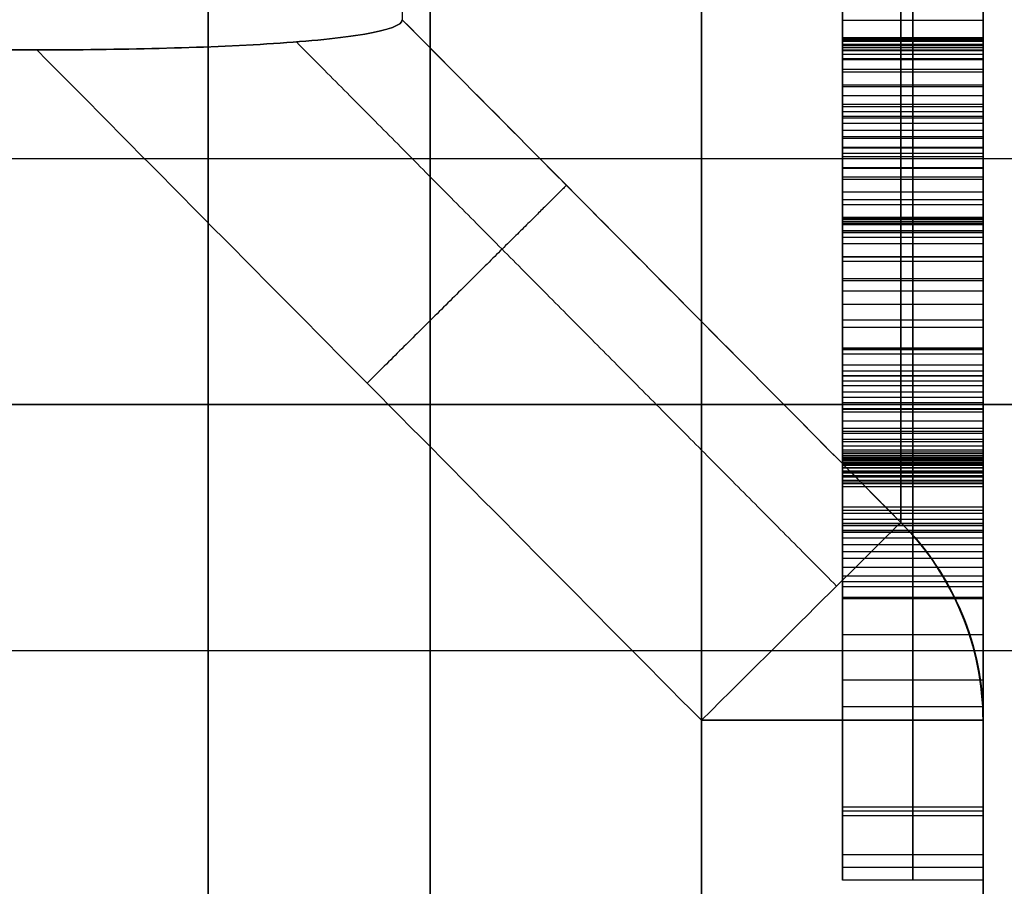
# Model space of a CAD drawing. Header units: millimetres. Extents: x -105 to 152, y -114 to 65.
# Tile 270 of 301: x 101.16 to 104.65, y -38.71 to -35.64. Entities that reach past the tile are written whole.
import ezdxf

# ---------------------------------------------------------------- set-up
doc = ezdxf.new("R2010")
doc.units = ezdxf.units.MM
doc.layers.add('Layer 01', color=7, linetype='Continuous', true_color=0x000000)

# ---------------------------------------------------------------- blocks, each defined once
blk = doc.blocks.new('Block 02')
at = {"layer": 'Layer 01'}
for p, q in [((104.576, -44.661, -25.3488), (104.576, -28.8633, -25.3488)), ((104.576, -40.0858, 25.3488), (104.576, -28.8633, 25.3488)), ((104.576, -36.5753, -36.601), (104.576, -35.2171, -36.601)), ((104.326, -35.7355, -35.0461), (104.326, -35.2512, -35.5219)), ((104.326, -35.552, -35.5596), (104.326, -37.1677, -37.2038)), ((104.326, -35.812, -35.1239), (104.326, -35.7355, -35.0461)), ((104.326, -35.744, -35.1907), (104.326, -35.812, -35.1239)), ((104.326, -37.3621, -37.0124), (104.326, -35.7464, -35.3682)), ((104.576, -35.7738, -35.085), (104.076, -35.7738, -35.085)), ((104.576, -35.778, -35.1573), (104.076, -35.778, -35.1573)), ((104.326, -36.3519, -34.3925), (104.326, -35.867, -34.9109)), ((104.326, -35.867, -34.9109), (104.326, -35.9448, -34.9838)), ((104.076, -35.8985, -34.8771), (104.076, -36.6854, -34.8771)), ((104.576, -35.9059, -34.9473), (104.076, -35.9059, -34.9473)), ((104.576, -35.9615, -34.9659), (104.076, -35.9615, -34.9659)), ((104.326, -35.9448, -34.9838), (104.326, -35.9782, -34.9479)), ((104.576, -36.1094, -34.6517), (104.076, -36.1094, -34.6517)), ((104.576, -36.1417, -37.5408), (104.576, -36.1417, -36.1598)), ((104.326, -36.2474, -34.9315), (104.326, -38.5959, -36.2823)), ((104.076, -36.2891, -35.9205), (104.076, -36.2891, -36.3098)), ((104.076, -36.2891, -37.6163), (104.076, -36.2891, -37.841)), ((104.326, -36.4297, -34.4655), (104.326, -36.3519, -34.3925)), ((104.576, -36.3598, -36.3817), (104.076, -36.3598, -36.3817)), ((104.576, -36.3908, -34.429), (104.076, -36.3908, -34.429)), ((104.326, -36.3847, -34.5135), (104.326, -36.4297, -34.4655)), ((104.576, -36.4072, -34.4895), (104.076, -36.4072, -34.4895)), ((104.076, -36.8096, -36.4501), (104.076, -36.4271, -36.4501)), ((104.326, -37.1224, -35.1284), (104.326, -36.4777, -34.7577)), ((104.576, -36.5543, -36.1903), (104.076, -36.5543, -36.1903)), ((104.576, -36.8, -34.9431), (104.076, -36.8, -34.9431)), ((104.326, -37.2135, -33.472), (104.326, -36.8216, -33.8906)), ((104.326, -36.8216, -33.8906), (104.326, -36.8994, -33.9636)), ((104.576, -36.8605, -33.9271), (104.076, -36.8605, -33.9271)), ((104.576, -36.9164, -33.9456), (104.076, -36.9164, -33.9456)), ((104.326, -36.8994, -33.9636), (104.326, -36.9334, -33.9277)), ((104.576, -37.0176, -33.6813), (104.076, -37.0176, -33.6813)), ((104.326, -37.6279, -34.5882), (104.326, -37.1224, -35.1284)), ((104.326, -37.1731, -37.5314), (104.326, -37.6842, -37.0294)), ((104.326, -38.4264, -35.8983), (104.326, -37.2062, -35.1946)), ((104.326, -37.2062, -35.1946), (104.326, -37.6875, -34.68)), ((104.326, -37.2913, -33.5449), (104.326, -37.2135, -33.472)), ((104.576, -37.2524, -33.5084), (104.076, -37.2524, -33.5084)), ((104.326, -37.2579, -33.5807), (104.326, -37.2913, -33.5449)), ((104.576, -37.2746, -33.5628), (104.076, -37.2746, -33.5628)), ((104.076, -37.2767, -33.5312), (104.076, -37.2767, -33.5605)), ((104.076, -37.2767, -33.8482), (104.076, -37.2767, -34.0449)), ((104.076, -37.2767, -34.9635), (104.076, -37.2767, -35.1192)), ((104.076, -37.2767, -35.2353), (104.076, -37.2767, -35.5236)), ((104.326, -38.6864, -36.0277), (104.326, -37.2688, -33.8359)), ((104.326, -37.2804, -34.0498), (104.326, -37.6279, -34.5882)), ((104.076, -37.3575, -34.8771), (104.076, -37.5031, -34.8771)), ((104.576, -38.082, -35.2891), (104.576, -37.3701, -35.2891)), ((104.576, -37.3752, -34.8583), (104.076, -37.3752, -34.8583)), ((104.576, -37.4216, -35.6069), (104.076, -37.4216, -35.6069)), ((104.576, -37.4287, -37.2804), (104.076, -37.4287, -37.2804)), ((104.576, -37.4469, -34.9373), (104.076, -37.4469, -34.9373)), ((104.576, -37.4541, -34.319), (104.076, -37.4541, -34.319)), ((104.576, -37.5772, -36.9821), (104.076, -37.5772, -36.9821)), ((104.326, -37.6082, -36.9517), (104.326, -37.5462, -37.0124)), ((104.326, -37.6842, -37.0294), (104.326, -37.6082, -36.9517)), ((104.576, -37.6462, -36.9906), (104.076, -37.6462, -36.9906)), ((104.326, -37.6875, -34.68), (104.326, -38.4568, -35.8679)), ((104.076, -37.8152, -34.8771), (104.076, -37.9423, -34.8771)), ((104.576, -37.8163, -35.5465), (104.076, -37.8163, -35.5465)), ((104.576, -37.8315, -35.5552), (104.576, -37.8315, -34.9023)), ((104.576, -37.9776, -34.9318), (104.076, -37.9776, -34.9318)), ((104.576, -38.0721, -35.2739), (104.076, -38.0721, -35.2739)), ((104.576, -38.4416, -35.8831), (104.076, -38.4416, -35.8831)), ((104.326, -38.4568, -35.8679), (104.326, -38.4264, -35.8983)), ((104.326, -38.5959, -36.2823), (104.326, -38.6864, -36.0277)), ((104.576, -38.6412, -36.155), (104.076, -38.6412, -36.155))]:
    blk.add_line(p, q, dxfattribs=at)
at = {"layer": 'Layer 01', "extrusion": (1, -7.88388e-13, 1.03078e-12)}
blk.add_arc((0, 0, 102.5147), 35.9386, 127.4476, 172.5524, dxfattribs=at)
at = {"layer": 'Layer 01', "extrusion": (-1, -1.43993e-29, -8.31344e-30)}
blk.add_arc((0, 0, -104.2831), 37.7071, 307.10293, 352.89707, dxfattribs=at)
at = {"layer": 'Layer 01', "extrusion": (-1, 9.80383e-30, -5.66024e-30)}
blk.add_arc((0, 0, -104.2831), 37.7071, 7.10293, 52.89707, dxfattribs=at)
at = {"layer": 'Layer 01', "extrusion": (1, -3.27175e-29, 1.88895e-29)}
blk.add_arc((0, 0, 104.576), 38.4142, 127.10293, 172.89707, dxfattribs=at)
at = {"layer": 'Layer 01', "extrusion": (1, -7.37095e-16, -9.74511e-16)}
blk.add_arc((0, 0, 104.576), 38.4142, 187.10293, 232.89707, dxfattribs=at)
at = {"layer": 'Layer 01', "extrusion": (-1, 1.67332e-29, 9.6609e-30)}
blk.add_arc((0, 0, -104.576), 56, 304.86576, 355.13424, dxfattribs=at)
at = {"layer": 'Layer 01', "extrusion": (-1, -3.07741e-15, 4.41699e-15)}
blk.add_arc((0, 0, -104.576), 56, 37.47187, 55.13424, dxfattribs=at)
at = {"layer": 'Layer 01', "extrusion": (-1, 3.09204e-29, 9.24197e-30)}
for start, end in [(304.86576, 355.13424), (37.47187, 55.13424)]:
    blk.add_arc((0, 0, -104.576), 56, start, end, dxfattribs=at)
at = {"layer": 'Layer 01', "extrusion": (-1, 5.48639e-30, 3.16757e-30)}
blk.add_arc((0, 0, -103.576), 57, 304.86576, 355.13424, dxfattribs=at)
at = {"layer": 'Layer 01', "extrusion": (-1, -1.4784e-15, 2.12194e-15)}
blk.add_arc((0, 0, -103.576), 57, 29.7693, 55.13424, dxfattribs=at)
at = {"layer": 'Layer 01', "extrusion": (1, 0, 0)}
for centre, radius, start, end in [((-37, 57.0526, 102.6135), 3, 286.8945, 106.8945), ((-37, 57.0526, 101.826), 3.25, 270, 90), ((-37, 57.0526, 102.6135), 3, 106.8945, 286.8945), ((-37, 57.0526, 101.826), 3.25, 90, 270)]:
    blk.add_arc(centre, radius, start, end, dxfattribs=at)
at = {"layer": 'Layer 01', "extrusion": (0.704378, -0.709825, 1.31544e-15)}
blk.add_arc((46.6704, 4.75, 100.0148), 1, 270, 354.9839, dxfattribs=at)
at = {"layer": 'Layer 01', "extrusion": (-0.704378, 0.709825, 1.74886e-16)}
blk.add_arc((-46.6704, -4.75, -100.0148), 1, 90, 174.9839, dxfattribs=at)
at = {"layer": 'Layer 01', "extrusion": (-0.704378, 0.709825, 4.1564e-15)}
blk.add_arc((-46.6704, -4.75, -100.0148), 1, 90, 174.9839, dxfattribs=at)
at = {"layer": 'Layer 01', "extrusion": (4.97508e-16, 0.123652, 0.992326)}
blk.add_arc((-103.576, 38.4142), 1, 180, 225, dxfattribs=at)
at = {"layer": 'Layer 01', "extrusion": (-4.4065e-15, 0.123652, -0.992326)}
blk.add_arc((-103.576, -38.4142), 1, 135, 180, dxfattribs=at)
at = {"layer": 'Layer 01', "extrusion": (-0.062064, -0.061587, -0.99617)}
blk.add_arc((100.0148, -46.0764, -8.8124), 1, 270, 314.6694, dxfattribs=at)
at = {"layer": 'Layer 01', "extrusion": (0.062064, 0.061587, -0.99617)}
blk.add_arc((-100.0148, 46.0764, 8.8124), 1, 90, 134.6694, dxfattribs=at)
at = {"layer": 'Layer 01', "extrusion": (-7.10543e-15, -1, 7.10543e-15)}
blk.add_arc((103.576, 4.75, 38.1194), 1, 270, 0, dxfattribs=at)
at = {"layer": 'Layer 01', "extrusion": (-3.09204e-29, -1, -7.10543e-15)}
blk.add_arc((103.576, -4.75, 38.1194), 1, 0, 90, dxfattribs=at)
at = {"layer": 'Layer 01'}
for points, knots in [([(104.076, -35.3332, -35.5942), (104.076, -35.3127, -35.6155), (104.076, -35.2723, -35.6575), (104.076, -35.2199, -35.7266), (104.076, -35.1759, -35.7991), (104.076, -35.1405, -35.8749), (104.076, -35.1134, -35.9541), (104.076, -35.0952, -36.0369), (104.076, -35.086, -36.123), (104.076, -35.0831, -36.2128), (104.076, -35.0942, -36.3079), (104.076, -35.1228, -36.4081), (104.076, -35.1678, -36.5139), (104.076, -35.2296, -36.6253), (104.076, -35.3071, -36.7428), (104.076, -35.4024, -36.8653), (104.076, -35.5127, -36.9949), (104.076, -35.5948, -37.0803), (104.076, -35.6376, -37.1248)], [0, 0, 0, 0, 0.049933, 0.098576, 0.146218, 0.19311, 0.239798, 0.287503, 0.336111, 0.386133, 0.439243, 0.497166, 0.561801, 0.633235, 0.712374, 0.79959, 0.895559, 1, 1, 1, 1]), ([(104.326, -35.3332, -35.5942), (104.326, -35.3127, -35.6155), (104.326, -35.2723, -35.6575), (104.326, -35.2199, -35.7266), (104.326, -35.1759, -35.7991), (104.326, -35.1405, -35.8749), (104.326, -35.1134, -35.9541), (104.326, -35.0952, -36.0369), (104.326, -35.086, -36.123), (104.326, -35.0831, -36.2128), (104.326, -35.0942, -36.3079), (104.326, -35.1228, -36.4081), (104.326, -35.1678, -36.5139), (104.326, -35.2296, -36.6253), (104.326, -35.3071, -36.7428), (104.326, -35.4024, -36.8653), (104.326, -35.5127, -36.9949), (104.326, -35.5948, -37.0803), (104.326, -35.6376, -37.1248)], [0, 0, 0, 0, 0.049933, 0.098576, 0.146218, 0.19311, 0.239798, 0.287503, 0.336111, 0.386133, 0.439243, 0.497166, 0.561801, 0.633235, 0.712374, 0.79959, 0.895559, 1, 1, 1, 1]), ([(104.576, -35.6376, -37.1248), (104.576, -35.5948, -37.0803), (104.576, -35.5127, -36.9949), (104.576, -35.4024, -36.8653), (104.576, -35.3071, -36.7428), (104.576, -35.2296, -36.6253), (104.576, -35.1678, -36.5139), (104.576, -35.1228, -36.4081), (104.576, -35.0942, -36.3079), (104.576, -35.0831, -36.2128), (104.576, -35.086, -36.123), (104.576, -35.0952, -36.0369), (104.576, -35.1134, -35.9541), (104.576, -35.1405, -35.8749), (104.576, -35.1759, -35.7991), (104.576, -35.2199, -35.7266), (104.576, -35.2723, -35.6575), (104.576, -35.3127, -35.6155), (104.576, -35.3332, -35.5942)], [-1, -1, -1, -1, -0.895559, -0.79959, -0.712374, -0.633235, -0.561801, -0.497166, -0.439243, -0.386133, -0.336111, -0.287503, -0.239798, -0.19311, -0.146218, -0.098576, -0.049933, 0, 0, 0, 0]), ([(104.076, -37.1731, -37.5314), (104.076, -37.1439, -37.5589), (104.076, -37.0868, -37.6127), (104.076, -36.9939, -37.6815), (104.076, -36.8992, -37.7401), (104.076, -36.8008, -37.7853), (104.076, -36.7006, -37.8209), (104.076, -36.597, -37.8432), (104.076, -36.4909, -37.8541), (104.076, -36.3822, -37.8536), (104.076, -36.2713, -37.8403), (104.076, -36.1591, -37.812), (104.076, -36.0459, -37.7686), (104.076, -35.9317, -37.7112), (104.076, -35.8163, -37.6392), (104.076, -35.6996, -37.5533), (104.076, -35.5821, -37.4525), (104.076, -35.5062, -37.3779), (104.076, -35.4669, -37.3393)], [0, 0, 0, 0, 0.061705, 0.120411, 0.177264, 0.23255, 0.286593, 0.340444, 0.394894, 0.450301, 0.507056, 0.566092, 0.627661, 0.693087, 0.762278, 0.836426, 0.915463, 1, 1, 1, 1]), ([(104.326, -37.1731, -37.5314), (104.326, -37.1439, -37.5589), (104.326, -37.0868, -37.6127), (104.326, -36.9939, -37.6815), (104.326, -36.8992, -37.7401), (104.326, -36.8008, -37.7853), (104.326, -36.7006, -37.8209), (104.326, -36.597, -37.8432), (104.326, -36.4909, -37.8541), (104.326, -36.3822, -37.8536), (104.326, -36.2713, -37.8403), (104.326, -36.1591, -37.812), (104.326, -36.0459, -37.7686), (104.326, -35.9317, -37.7112), (104.326, -35.8163, -37.6392), (104.326, -35.6996, -37.5533), (104.326, -35.5821, -37.4525), (104.326, -35.5062, -37.3779), (104.326, -35.4669, -37.3393)], [0, 0, 0, 0, 0.061705, 0.120411, 0.177264, 0.23255, 0.286593, 0.340444, 0.394894, 0.450301, 0.507056, 0.566092, 0.627661, 0.693087, 0.762278, 0.836426, 0.915463, 1, 1, 1, 1]), ([(104.576, -37.1731, -37.5314), (104.576, -37.1439, -37.5589), (104.576, -37.0868, -37.6127), (104.576, -36.9939, -37.6815), (104.576, -36.8992, -37.7401), (104.576, -36.8008, -37.7853), (104.576, -36.7006, -37.8209), (104.576, -36.597, -37.8432), (104.576, -36.4909, -37.8541), (104.576, -36.3822, -37.8536), (104.576, -36.2713, -37.8403), (104.576, -36.1591, -37.812), (104.576, -36.0459, -37.7686), (104.576, -35.9317, -37.7112), (104.576, -35.8163, -37.6392), (104.576, -35.6996, -37.5533), (104.576, -35.5821, -37.4525), (104.576, -35.5062, -37.3779), (104.576, -35.4669, -37.3393)], [0, 0, 0, 0, 0.061705, 0.120411, 0.177264, 0.23255, 0.286593, 0.340444, 0.394894, 0.450301, 0.507056, 0.566092, 0.627661, 0.693087, 0.762278, 0.836426, 0.915463, 1, 1, 1, 1]), ([(102.5147, -35.6355, -4.6583), (102.5147, -35.6547, -4.5115), (102.4655, -35.6723, -4.3692), (102.2989, -35.7008, -4.1298), (102.1848, -35.7117, -4.0334), (101.932, -35.7281, -3.8854), (101.796, -35.7335, -3.8342), (101.5104, -35.7408, -3.7659), (101.3654, -35.7425, -3.75), (101.2185, -35.7425, -3.75)], [0, 0, 0, 0, 0.441948, 0.441948, 0.883896, 0.883896, 1.325844, 1.325844, 1.767791, 1.767791, 1.767791, 1.767791]), ([(101.2185, -35.7425, 3.75), (101.3654, -35.7425, 3.75), (101.5101, -35.7408, 3.7659), (101.7945, -35.7336, 3.8338), (101.9321, -35.7281, 3.8855), (102.1843, -35.7117, 4.0331), (102.2987, -35.7008, 4.1297), (102.4655, -35.6723, 4.3692), (102.5147, -35.6546, 4.5115), (102.5147, -35.6355, 4.6583)], [0, 0, 0, 0, 0.441944, 0.441944, 0.883888, 0.883888, 1.325832, 1.325832, 1.767775, 1.767775, 1.767775, 1.767775]), ([(104.2831, -37.4177, -4.6626), (103.8135, -36.9446, -4.6615), (103.3439, -36.4714, -4.6604), (102.8744, -35.9981, -4.6592), (102.7545, -35.8772, -4.6589), (102.6346, -35.7563, -4.6586), (102.5147, -35.6355, -4.6583)], [0, 0, 0, 0, 2, 2, 2, 2.510781, 2.510781, 2.510781, 2.510781]), ([(104.076, -35.6376, -37.1248), (104.076, -35.6772, -37.1641), (104.076, -35.7532, -37.2395), (104.076, -35.8685, -37.3427), (104.076, -35.9791, -37.4322), (104.076, -36.086, -37.5076), (104.076, -36.1885, -37.5696), (104.076, -36.2873, -37.6172), (104.076, -36.3813, -37.6527), (104.076, -36.4724, -37.6719), (104.076, -36.5597, -37.6802), (104.076, -36.6439, -37.6775), (104.076, -36.7258, -37.6662), (104.076, -36.805, -37.6441), (104.076, -36.8819, -37.6121), (104.076, -36.9558, -37.5698), (104.076, -37.028, -37.5186), (104.076, -37.0717, -37.4776), (104.076, -37.0942, -37.4566)], [0, 0, 0, 0, 0.098589, 0.189455, 0.273579, 0.35024, 0.4208, 0.485238, 0.543966, 0.598234, 0.649338, 0.698817, 0.746967, 0.795311, 0.843831, 0.894063, 0.945683, 1, 1, 1, 1]), ([(104.326, -35.6376, -37.1248), (104.326, -35.6772, -37.1641), (104.326, -35.7532, -37.2395), (104.326, -35.8685, -37.3427), (104.326, -35.9791, -37.4322), (104.326, -36.086, -37.5076), (104.326, -36.1885, -37.5696), (104.326, -36.2873, -37.6172), (104.326, -36.3813, -37.6527), (104.326, -36.4724, -37.6719), (104.326, -36.5597, -37.6802), (104.326, -36.6439, -37.6775), (104.326, -36.7258, -37.6662), (104.326, -36.805, -37.6441), (104.326, -36.8819, -37.6121), (104.326, -36.9558, -37.5698), (104.326, -37.028, -37.5186), (104.326, -37.0717, -37.4776), (104.326, -37.0942, -37.4566)], [0, 0, 0, 0, 0.098589, 0.189455, 0.273579, 0.35024, 0.4208, 0.485238, 0.543966, 0.598234, 0.649338, 0.698817, 0.746967, 0.795311, 0.843831, 0.894063, 0.945683, 1, 1, 1, 1]), ([(104.576, -37.0942, -37.4566), (104.576, -37.0717, -37.4776), (104.576, -37.028, -37.5186), (104.576, -36.9558, -37.5698), (104.576, -36.8819, -37.6121), (104.576, -36.805, -37.6441), (104.576, -36.7258, -37.6662), (104.576, -36.6439, -37.6775), (104.576, -36.5597, -37.6802), (104.576, -36.4724, -37.6719), (104.576, -36.3813, -37.6527), (104.576, -36.2873, -37.6172), (104.576, -36.1885, -37.5696), (104.576, -36.086, -37.5076), (104.576, -35.9791, -37.4322), (104.576, -35.8685, -37.3427), (104.576, -35.7532, -37.2395), (104.576, -35.6772, -37.1641), (104.576, -35.6376, -37.1248)], [-1, -1, -1, -1, -0.945683, -0.894063, -0.843831, -0.795311, -0.746967, -0.698817, -0.649338, -0.598234, -0.543966, -0.485238, -0.4208, -0.35024, -0.273579, -0.189455, -0.098589, 0, 0, 0, 0]), ([(104.076, -35.744, -35.1907), (104.076, -35.7366, -35.1982), (104.076, -35.7228, -35.2121), (104.076, -35.708, -35.2353), (104.076, -35.6993, -35.2581), (104.076, -35.6973, -35.2807), (104.076, -35.7021, -35.3027), (104.076, -35.7118, -35.3246), (104.076, -35.7264, -35.3471), (104.076, -35.7395, -35.3609), (104.076, -35.7464, -35.3682)], [0, 0, 0, 0, 0.15264, 0.285431, 0.398518, 0.505251, 0.610709, 0.723215, 0.853518, 1, 1, 1, 1]), ([(104.326, -35.744, -35.1907), (104.326, -35.7366, -35.1982), (104.326, -35.7228, -35.2121), (104.326, -35.708, -35.2353), (104.326, -35.6993, -35.2581), (104.326, -35.6973, -35.2807), (104.326, -35.7021, -35.3027), (104.326, -35.7118, -35.3246), (104.326, -35.7264, -35.3471), (104.326, -35.7395, -35.3609), (104.326, -35.7464, -35.3682)], [0, 0, 0, 0, 0.15264, 0.285431, 0.398518, 0.505251, 0.610709, 0.723215, 0.853518, 1, 1, 1, 1]), ([(104.576, -35.744, -35.1907), (104.576, -35.7366, -35.1982), (104.576, -35.7228, -35.2121), (104.576, -35.708, -35.2353), (104.576, -35.6993, -35.2581), (104.576, -35.6973, -35.2807), (104.576, -35.7021, -35.3027), (104.576, -35.7118, -35.3246), (104.576, -35.7264, -35.3471), (104.576, -35.7395, -35.3609), (104.576, -35.7464, -35.3682)], [0, 0, 0, 0, 0.15264, 0.285431, 0.398518, 0.505251, 0.610709, 0.723215, 0.853518, 1, 1, 1, 1]), ([(104.076, -36.2474, -34.9315), (104.076, -36.2321, -34.9247), (104.076, -36.2035, -34.9119), (104.076, -36.1611, -34.8991), (104.076, -36.1227, -34.8914), (104.076, -36.0877, -34.8922), (104.076, -36.0561, -34.8984), (104.076, -36.027, -34.9092), (104.076, -36.0009, -34.9262), (104.076, -35.9859, -34.9406), (104.076, -35.9782, -34.9479)], [0, 0, 0, 0, 0.17209, 0.322606, 0.45607, 0.572954, 0.681413, 0.786444, 0.890642, 1, 1, 1, 1]), ([(104.326, -36.2474, -34.9315), (104.326, -36.2321, -34.9247), (104.326, -36.2035, -34.9119), (104.326, -36.1611, -34.8991), (104.326, -36.1227, -34.8914), (104.326, -36.0877, -34.8922), (104.326, -36.0561, -34.8984), (104.326, -36.027, -34.9092), (104.326, -36.0009, -34.9262), (104.326, -35.9859, -34.9406), (104.326, -35.9782, -34.9479)], [0, 0, 0, 0, 0.17209, 0.322606, 0.45607, 0.572954, 0.681413, 0.786444, 0.890642, 1, 1, 1, 1]), ([(104.576, -36.2474, -34.9315), (104.576, -36.2321, -34.9247), (104.576, -36.2035, -34.9119), (104.576, -36.1611, -34.8991), (104.576, -36.1227, -34.8914), (104.576, -36.0877, -34.8922), (104.576, -36.0561, -34.8984), (104.576, -36.027, -34.9092), (104.576, -36.0009, -34.9262), (104.576, -35.9859, -34.9406), (104.576, -35.9782, -34.9479)], [0, 0, 0, 0, 0.17209, 0.322606, 0.45607, 0.572954, 0.681413, 0.786444, 0.890642, 1, 1, 1, 1]), ([(104.076, -36.3847, -34.5135), (104.076, -36.3749, -34.5248), (104.076, -36.3569, -34.5456), (104.076, -36.339, -34.58), (104.076, -36.3339, -34.6138), (104.076, -36.3421, -34.6459), (104.076, -36.3621, -34.6752), (104.076, -36.3914, -34.7035), (104.076, -36.4302, -34.7325), (104.076, -36.461, -34.7489), (104.076, -36.4777, -34.7577)], [0, 0, 0, 0, 0.13884, 0.253754, 0.35402, 0.448637, 0.553213, 0.677876, 0.825293, 1, 1, 1, 1]), ([(104.326, -36.3847, -34.5135), (104.326, -36.3749, -34.5248), (104.326, -36.3569, -34.5456), (104.326, -36.339, -34.58), (104.326, -36.3339, -34.6138), (104.326, -36.3421, -34.6459), (104.326, -36.3621, -34.6752), (104.326, -36.3914, -34.7035), (104.326, -36.4302, -34.7325), (104.326, -36.461, -34.7489), (104.326, -36.4777, -34.7577)], [0, 0, 0, 0, 0.13884, 0.253754, 0.35402, 0.448637, 0.553213, 0.677876, 0.825293, 1, 1, 1, 1]), ([(104.576, -36.3847, -34.5135), (104.576, -36.3749, -34.5248), (104.576, -36.3569, -34.5456), (104.576, -36.339, -34.58), (104.576, -36.3339, -34.6138), (104.576, -36.3421, -34.6459), (104.576, -36.3621, -34.6752), (104.576, -36.3914, -34.7035), (104.576, -36.4302, -34.7325), (104.576, -36.461, -34.7489), (104.576, -36.4777, -34.7577)], [0, 0, 0, 0, 0.13884, 0.253754, 0.35402, 0.448637, 0.553213, 0.677876, 0.825293, 1, 1, 1, 1]), ([(104.076, -37.2804, -34.0498), (104.076, -37.2658, -34.0303), (104.076, -37.2383, -33.9933), (104.076, -37.1932, -33.9462), (104.076, -37.1484, -33.9094), (104.076, -37.1039, -33.883), (104.076, -37.0585, -33.8692), (104.076, -37.0129, -33.8722), (104.076, -36.9698, -33.8931), (104.076, -36.9462, -33.9156), (104.076, -36.9334, -33.9277)], [0, 0, 0, 0, 0.169023, 0.318921, 0.450667, 0.570098, 0.674984, 0.774888, 0.878508, 1, 1, 1, 1]), ([(104.326, -37.2804, -34.0498), (104.326, -37.2658, -34.0303), (104.326, -37.2383, -33.9933), (104.326, -37.1932, -33.9462), (104.326, -37.1484, -33.9094), (104.326, -37.1039, -33.883), (104.326, -37.0585, -33.8692), (104.326, -37.0129, -33.8722), (104.326, -36.9698, -33.8931), (104.326, -36.9462, -33.9156), (104.326, -36.9334, -33.9277)], [0, 0, 0, 0, 0.169023, 0.318921, 0.450667, 0.570098, 0.674984, 0.774888, 0.878508, 1, 1, 1, 1]), ([(104.576, -37.2804, -34.0498), (104.576, -37.2658, -34.0303), (104.576, -37.2383, -33.9933), (104.576, -37.1932, -33.9462), (104.576, -37.1484, -33.9094), (104.576, -37.1039, -33.883), (104.576, -37.0585, -33.8692), (104.576, -37.0129, -33.8722), (104.576, -36.9698, -33.8931), (104.576, -36.9462, -33.9156), (104.576, -36.9334, -33.9277)], [0, 0, 0, 0, 0.169023, 0.318921, 0.450667, 0.570098, 0.674984, 0.774888, 0.878508, 1, 1, 1, 1]), ([(104.076, -37.0942, -37.4566), (104.076, -37.1067, -37.4437), (104.076, -37.1303, -37.4194), (104.076, -37.1599, -37.3825), (104.076, -37.181, -37.3473), (104.076, -37.1953, -37.3145), (104.076, -37.2003, -37.283), (104.076, -37.1985, -37.2534), (104.076, -37.1869, -37.2262), (104.076, -37.1742, -37.2114), (104.076, -37.1677, -37.2038)], [0, 0, 0, 0, 0.18377, 0.343791, 0.480618, 0.600827, 0.705217, 0.802462, 0.898563, 1, 1, 1, 1]), ([(104.326, -37.0942, -37.4566), (104.326, -37.1067, -37.4437), (104.326, -37.1303, -37.4194), (104.326, -37.1599, -37.3825), (104.326, -37.181, -37.3473), (104.326, -37.1953, -37.3145), (104.326, -37.2003, -37.283), (104.326, -37.1985, -37.2534), (104.326, -37.1869, -37.2262), (104.326, -37.1742, -37.2114), (104.326, -37.1677, -37.2038)], [0, 0, 0, 0, 0.18377, 0.343791, 0.480618, 0.600827, 0.705217, 0.802462, 0.898563, 1, 1, 1, 1]), ([(104.576, -37.1677, -37.2038), (104.576, -37.1742, -37.2114), (104.576, -37.1869, -37.2262), (104.576, -37.1985, -37.2534), (104.576, -37.2003, -37.283), (104.576, -37.1953, -37.3145), (104.576, -37.181, -37.3473), (104.576, -37.1599, -37.3825), (104.576, -37.1303, -37.4194), (104.576, -37.1067, -37.4437), (104.576, -37.0942, -37.4566)], [-1, -1, -1, -1, -0.898563, -0.802462, -0.705217, -0.600827, -0.480618, -0.343791, -0.18377, 0, 0, 0, 0]), ([(104.076, -37.2579, -33.5807), (104.076, -37.2511, -33.5888), (104.076, -37.2378, -33.6047), (104.076, -37.223, -33.6319), (104.076, -37.2139, -33.6612), (104.076, -37.2093, -33.6924), (104.076, -37.2118, -33.7261), (104.076, -37.2229, -33.7615), (104.076, -37.2423, -33.7988), (104.076, -37.2596, -33.823), (104.076, -37.2688, -33.8359)], [0, 0, 0, 0, 0.112213, 0.220349, 0.326793, 0.437859, 0.554686, 0.683019, 0.83065, 1, 1, 1, 1]), ([(104.326, -37.2579, -33.5807), (104.326, -37.2511, -33.5888), (104.326, -37.2378, -33.6047), (104.326, -37.223, -33.6319), (104.326, -37.2139, -33.6612), (104.326, -37.2093, -33.6924), (104.326, -37.2118, -33.7261), (104.326, -37.2229, -33.7615), (104.326, -37.2423, -33.7988), (104.326, -37.2596, -33.823), (104.326, -37.2688, -33.8359)], [0, 0, 0, 0, 0.112213, 0.220349, 0.326793, 0.437859, 0.554686, 0.683019, 0.83065, 1, 1, 1, 1]), ([(104.576, -37.2579, -33.5807), (104.576, -37.2511, -33.5888), (104.576, -37.2378, -33.6047), (104.576, -37.223, -33.6319), (104.576, -37.2139, -33.6612), (104.576, -37.2093, -33.6924), (104.576, -37.2118, -33.7261), (104.576, -37.2229, -33.7615), (104.576, -37.2423, -33.7988), (104.576, -37.2596, -33.823), (104.576, -37.2688, -33.8359)], [0, 0, 0, 0, 0.112213, 0.220349, 0.326793, 0.437859, 0.554686, 0.683019, 0.83065, 1, 1, 1, 1]), ([(104.076, -37.3621, -37.0124), (104.076, -37.3694, -37.0193), (104.076, -37.3831, -37.0323), (104.076, -37.4056, -37.0474), (104.076, -37.428, -37.0573), (104.076, -37.4506, -37.0621), (104.076, -37.4742, -37.0602), (104.076, -37.4977, -37.0502), (104.076, -37.5228, -37.0347), (104.076, -37.538, -37.0203), (104.076, -37.5462, -37.0124)], [0, 0, 0, 0, 0.141295, 0.264603, 0.379488, 0.484008, 0.586962, 0.706047, 0.840479, 1, 1, 1, 1]), ([(104.326, -37.3621, -37.0124), (104.326, -37.3694, -37.0193), (104.326, -37.3831, -37.0323), (104.326, -37.4056, -37.0474), (104.326, -37.428, -37.0573), (104.326, -37.4506, -37.0621), (104.326, -37.4742, -37.0602), (104.326, -37.4977, -37.0502), (104.326, -37.5228, -37.0347), (104.326, -37.538, -37.0203), (104.326, -37.5462, -37.0124)], [0, 0, 0, 0, 0.141295, 0.264603, 0.379488, 0.484008, 0.586962, 0.706047, 0.840479, 1, 1, 1, 1]), ([(104.576, -37.3621, -37.0124), (104.576, -37.3694, -37.0193), (104.576, -37.3831, -37.0323), (104.576, -37.4056, -37.0474), (104.576, -37.428, -37.0573), (104.576, -37.4506, -37.0621), (104.576, -37.4742, -37.0602), (104.576, -37.4977, -37.0502), (104.576, -37.5228, -37.0347), (104.576, -37.538, -37.0203), (104.576, -37.5462, -37.0124)], [0, 0, 0, 0, 0.141295, 0.264603, 0.379488, 0.484008, 0.586962, 0.706047, 0.840479, 1, 1, 1, 1])]:
    blk.add_open_spline(points, degree=3, knots=knots, dxfattribs=at)
for points, degree in [([(104.076, -35.2512, -35.5219), (104.076, -35.4933, -35.284), (104.076, -35.7355, -35.0461)], 2), ([(104.576, -35.2512, -35.5219), (104.576, -35.4933, -35.284), (104.576, -35.7355, -35.0461)], 2), ([(104.076, -37.1677, -37.2038), (104.076, -36.3598, -36.3817), (104.076, -35.552, -35.5596)], 2), ([(104.576, -35.552, -35.5596), (104.576, -36.3598, -36.3817), (104.576, -37.1677, -37.2038)], 2), ([(102.5147, -35.6355, 4.6583), (103.1041, -36.2297, 4.6598), (103.6936, -36.8237, 4.6612), (104.2831, -37.4177, 4.6626)], 3), ([(104.076, -35.6376, -37.1248), (104.326, -35.6376, -37.1248), (104.576, -35.6376, -37.1248)], 2), ([(104.076, -35.6984, -35.2807), (104.326, -35.6984, -35.2807), (104.576, -35.6984, -35.2807)], 2), ([(104.076, -35.7002, -35.2588), (104.326, -35.7002, -35.2588), (104.576, -35.7002, -35.2588)], 2), ([(104.076, -35.7027, -35.3019), (104.326, -35.7027, -35.3019), (104.576, -35.7027, -35.3019)], 2), ([(104.076, -35.7033, -37.5538), (104.326, -35.7033, -37.5538), (104.576, -35.7033, -37.5538)], 2), ([(104.076, -35.7081, -35.2369), (104.326, -35.7081, -35.2369), (104.576, -35.7081, -35.2369)], 2), ([(104.076, -35.7118, -35.3232), (104.326, -35.7118, -35.3232), (104.576, -35.7118, -35.3232)], 2), ([(104.076, -35.7227, -35.2138), (104.326, -35.7227, -35.2138), (104.576, -35.7227, -35.2138)], 2), ([(104.076, -35.7264, -35.3457), (104.326, -35.7264, -35.3457), (104.576, -35.7264, -35.3457)], 2), ([(97.076, -35.7425, 3.75), (99.1473, -35.7425, 3.75), (101.2185, -35.7425, 3.75)], 2), ([(101.2185, -35.7425, -3.75), (99.1473, -35.7425, -3.75), (97.076, -35.7425, -3.75)], 2), ([(101.2185, -35.7425, 3.75), (102.0042, -36.535, 3.75), (102.79, -37.3273, 3.75), (103.576, -38.1194, 3.75)], 3), ([(103.576, -38.1194, -3.75), (102.79, -37.3273, -3.75), (102.0042, -36.535, -3.75), (101.2185, -35.7425, -3.75)], 3), ([(104.576, -35.7355, -35.0461), (104.326, -35.7355, -35.0461), (104.076, -35.7355, -35.0461)], 2), ([(104.076, -35.7355, -35.0461), (104.076, -35.7738, -35.085), (104.076, -35.812, -35.1239)], 2), ([(104.576, -35.744, -35.1907), (104.326, -35.744, -35.1907), (104.076, -35.744, -35.1907)], 2), ([(104.076, -35.812, -35.1239), (104.076, -35.778, -35.1573), (104.076, -35.744, -35.1907)], 2), ([(104.576, -35.7464, -35.3682), (104.326, -35.7464, -35.3682), (104.076, -35.7464, -35.3682)], 2), ([(104.076, -35.7464, -35.3682), (104.076, -36.5543, -36.1903), (104.076, -37.3621, -37.0124)], 2), ([(104.076, -35.7574, -37.2415), (104.326, -35.7574, -37.2415), (104.576, -35.7574, -37.2415)], 2), ([(104.576, -35.7355, -35.0461), (104.576, -35.7738, -35.085), (104.576, -35.812, -35.1239)], 2), ([(104.576, -35.812, -35.1239), (104.576, -35.778, -35.1573), (104.576, -35.744, -35.1907)], 2), ([(104.576, -35.7464, -35.3682), (104.576, -36.5543, -36.1903), (104.576, -37.3621, -37.0124)], 2), ([(104.576, -35.812, -35.1239), (104.326, -35.812, -35.1239), (104.076, -35.812, -35.1239)], 2), ([(104.076, -35.8199, -37.6395), (104.326, -35.8199, -37.6395), (104.576, -35.8199, -37.6395)], 2), ([(104.576, -35.867, -34.9109), (104.326, -35.867, -34.9109), (104.076, -35.867, -34.9109)], 2), ([(104.076, -35.867, -34.9109), (104.076, -36.1094, -34.6517), (104.076, -36.3519, -34.3925)], 2), ([(104.076, -35.9448, -34.9838), (104.076, -35.9059, -34.9473), (104.076, -35.867, -34.9109)], 2), ([(104.576, -35.867, -34.9109), (104.576, -36.1094, -34.6517), (104.576, -36.3519, -34.3925)], 2), ([(104.576, -35.9448, -34.9838), (104.576, -35.9059, -34.9473), (104.576, -35.867, -34.9109)], 2), ([(104.076, -35.8722, -37.3442), (104.326, -35.8722, -37.3442), (104.576, -35.8722, -37.3442)], 2), ([(104.076, -35.9348, -37.7106), (104.326, -35.9348, -37.7106), (104.576, -35.9348, -37.7106)], 2), ([(104.576, -35.9448, -34.9838), (104.326, -35.9448, -34.9838), (104.076, -35.9448, -34.9838)], 2), ([(104.076, -35.9782, -34.9479), (104.076, -35.9615, -34.9659), (104.076, -35.9448, -34.9838)], 2), ([(104.576, -35.9782, -34.9479), (104.576, -35.9615, -34.9659), (104.576, -35.9448, -34.9838)], 2), ([(104.576, -35.9782, -34.9479), (104.326, -35.9782, -34.9479), (104.076, -35.9782, -34.9479)], 2), ([(104.076, -35.9834, -37.4335), (104.326, -35.9834, -37.4335), (104.576, -35.9834, -37.4335)], 2), ([(104.076, -36.0019, -34.9267), (104.326, -36.0019, -34.9267), (104.576, -36.0019, -34.9267)], 2), ([(104.076, -36.0274, -34.9103), (104.326, -36.0274, -34.9103), (104.576, -36.0274, -34.9103)], 2), ([(104.076, -36.049, -37.7677), (104.326, -36.049, -37.7677), (104.576, -36.049, -37.7677)], 2), ([(104.076, -36.056, -34.8993), (104.326, -36.056, -34.8993), (104.576, -36.056, -34.8993)], 2), ([(104.076, -36.087, -34.8932), (104.326, -36.087, -34.8932), (104.576, -36.087, -34.8932)], 2), ([(104.076, -36.0897, -37.5083), (104.326, -36.0897, -37.5083), (104.576, -36.0897, -37.5083)], 2), ([(106.676, -36.1282, 54.1821), (102.6135, -36.1282, 54.1821), (98.551, -36.1282, 54.1821)], 2), ([(104.076, -36.121, -34.8926), (104.326, -36.121, -34.8926), (104.576, -36.121, -34.8926)], 2), ([(104.076, -36.1593, -34.8993), (104.326, -36.1593, -34.8993), (104.576, -36.1593, -34.8993)], 2), ([(104.076, -36.1614, -37.8103), (104.326, -36.1614, -37.8103), (104.576, -36.1614, -37.8103)], 2), ([(104.076, -36.1924, -37.5696), (104.326, -36.1924, -37.5696), (104.576, -36.1924, -37.5696)], 2), ([(104.076, -36.2012, -34.9121), (104.326, -36.2012, -34.9121), (104.576, -36.2012, -34.9121)], 2), ([(104.576, -36.2474, -34.9315), (104.326, -36.2474, -34.9315), (104.076, -36.2474, -34.9315)], 2), ([(104.076, -38.5959, -36.2823), (104.076, -37.4216, -35.6069), (104.076, -36.2474, -34.9315)], 2), ([(104.576, -38.5959, -36.2823), (104.576, -37.4216, -35.6069), (104.576, -36.2474, -34.9315)], 2), ([(104.076, -36.2732, -37.8382), (104.326, -36.2732, -37.8382), (104.576, -36.2732, -37.8382)], 2), ([(104.076, -36.2909, -37.617), (104.326, -36.2909, -37.617), (104.576, -36.2909, -37.617)], 2), ([(104.076, -36.3361, -34.6143), (104.326, -36.3361, -34.6143), (104.576, -36.3361, -34.6143)], 2), ([(104.076, -36.3403, -34.5821), (104.326, -36.3403, -34.5821), (104.576, -36.3403, -34.5821)], 2), ([(104.076, -36.3434, -34.6441), (104.326, -36.3434, -34.6441), (104.576, -36.3434, -34.6441)], 2), ([(104.576, -36.3519, -34.3925), (104.326, -36.3519, -34.3925), (104.076, -36.3519, -34.3925)], 2), ([(104.076, -36.3519, -34.3925), (104.076, -36.3908, -34.429), (104.076, -36.4297, -34.4655)], 2), ([(104.076, -36.3568, -34.5487), (104.326, -36.3568, -34.5487), (104.576, -36.3568, -34.5487)], 2), ([(104.576, -36.3519, -34.3925), (104.576, -36.3908, -34.429), (104.576, -36.4297, -34.4655)], 2), ([(104.076, -36.3616, -34.6727), (104.326, -36.3616, -34.6727), (104.576, -36.3616, -34.6727)], 2), ([(104.076, -36.3832, -37.8516), (104.326, -36.3832, -37.8516), (104.576, -36.3832, -37.8516)], 2), ([(104.076, -36.3844, -37.6511), (104.326, -36.3844, -37.6511), (104.576, -36.3844, -37.6511)], 2), ([(104.576, -36.3847, -34.5135), (104.326, -36.3847, -34.5135), (104.076, -36.3847, -34.5135)], 2), ([(104.076, -36.4297, -34.4655), (104.076, -36.4072, -34.4895), (104.076, -36.3847, -34.5135)], 2), ([(104.076, -36.3902, -34.7012), (104.326, -36.3902, -34.7012), (104.576, -36.3902, -34.7012)], 2), ([(104.576, -36.4297, -34.4655), (104.576, -36.4072, -34.4895), (104.576, -36.3847, -34.5135)], 2), ([(104.076, -36.4285, -34.7298), (104.326, -36.4285, -34.7298), (104.576, -36.4285, -34.7298)], 2), ([(104.576, -36.4297, -34.4655), (104.326, -36.4297, -34.4655), (104.076, -36.4297, -34.4655)], 2), ([(104.076, -36.4744, -37.6705), (104.326, -36.4744, -37.6705), (104.576, -36.4744, -37.6705)], 2), ([(104.576, -36.4777, -34.7577), (104.326, -36.4777, -34.7577), (104.076, -36.4777, -34.7577)], 2), ([(104.076, -36.4777, -34.7577), (104.076, -36.8, -34.9431), (104.076, -37.1224, -35.1284)], 2), ([(104.076, -36.4914, -37.8522), (104.326, -36.4914, -37.8522), (104.576, -36.4914, -37.8522)], 2), ([(104.576, -36.4777, -34.7577), (104.576, -36.8, -34.9431), (104.576, -37.1224, -35.1284)], 2), ([(104.076, -36.5606, -37.6784), (104.326, -36.5606, -37.6784), (104.576, -36.5606, -37.6784)], 2), ([(104.076, -36.5971, -37.8413), (104.326, -36.5971, -37.8413), (104.576, -36.5971, -37.8413)], 2), ([(104.076, -36.6445, -37.676), (104.326, -36.6445, -37.676), (104.576, -36.6445, -37.676)], 2), ([(104.076, -36.6998, -37.8188), (104.326, -36.6998, -37.8188), (104.576, -36.6998, -37.8188)], 2), ([(104.076, -36.7253, -37.6644), (104.326, -36.7253, -37.6644), (104.576, -36.7253, -37.6644)], 2), ([(104.076, -36.7995, -37.7841), (104.326, -36.7995, -37.7841), (104.576, -36.7995, -37.7841)], 2), ([(104.076, -36.8043, -37.6426), (104.326, -36.8043, -37.6426), (104.576, -36.8043, -37.6426)], 2), ([(104.576, -36.8216, -33.8906), (104.326, -36.8216, -33.8906), (104.076, -36.8216, -33.8906)], 2), ([(104.076, -36.8216, -33.8906), (104.076, -37.0176, -33.6813), (104.076, -37.2135, -33.472)], 2), ([(104.076, -36.8994, -33.9636), (104.076, -36.8605, -33.9271), (104.076, -36.8216, -33.8906)], 2), ([(104.576, -36.8216, -33.8906), (104.576, -37.0176, -33.6813), (104.576, -37.2135, -33.472)], 2), ([(104.576, -36.8994, -33.9636), (104.576, -36.8605, -33.9271), (104.576, -36.8216, -33.8906)], 2), ([(104.076, -36.8803, -37.611), (104.326, -36.8803, -37.611), (104.576, -36.8803, -37.611)], 2), ([(104.076, -36.8973, -37.7386), (104.326, -36.8973, -37.7386), (104.576, -36.8973, -37.7386)], 2), ([(104.576, -36.8994, -33.9636), (104.326, -36.8994, -33.9636), (104.076, -36.8994, -33.9636)], 2), ([(104.076, -36.9334, -33.9277), (104.076, -36.9164, -33.9456), (104.076, -36.8994, -33.9636)], 2), ([(104.576, -36.9334, -33.9277), (104.576, -36.9164, -33.9456), (104.576, -36.8994, -33.9636)], 2), ([(104.576, -36.9334, -33.9277), (104.326, -36.9334, -33.9277), (104.076, -36.9334, -33.9277)], 2), ([(104.076, -36.9544, -37.569), (104.326, -36.9544, -37.569), (104.576, -36.9544, -37.569)], 2), ([(104.076, -36.9735, -33.8937), (104.326, -36.9735, -33.8937), (104.576, -36.9735, -33.8937)], 2), ([(105.076, -37, 60.3026), (101.826, -37, 60.3026), (98.576, -37, 60.3026)], 2), ([(98.576, -37, 53.8026), (101.826, -37, 53.8026), (105.076, -37, 53.8026)], 2), ([(104.076, -36.9921, -37.6808), (104.326, -36.9921, -37.6808), (104.576, -36.9921, -37.6808)], 2), ([(104.076, -37.0142, -33.8748), (104.326, -37.0142, -33.8748), (104.576, -37.0142, -33.8748)], 2), ([(104.076, -37.0255, -37.518), (104.326, -37.0255, -37.518), (104.576, -37.0255, -37.518)], 2), ([(104.076, -37.0574, -33.8718), (104.326, -37.0574, -33.8718), (104.576, -37.0574, -33.8718)], 2), ([(104.076, -37.0838, -37.6122), (104.326, -37.0838, -37.6122), (104.576, -37.0838, -37.6122)], 2), ([(104.076, -37.0942, -37.4566), (104.326, -37.0942, -37.4566), (104.576, -37.0942, -37.4566)], 2), ([(104.076, -37.1011, -33.884), (104.326, -37.1011, -33.884), (104.576, -37.1011, -33.884)], 2), ([(104.076, -37.1224, -35.1284), (104.326, -37.1224, -35.1284), (104.576, -37.1224, -35.1284)], 2), ([(104.076, -37.1224, -35.1284), (104.076, -37.3752, -34.8583), (104.076, -37.6279, -34.5882)], 2), ([(104.576, -37.1224, -35.1284), (104.576, -37.3752, -34.8583), (104.576, -37.6279, -34.5882)], 2), ([(104.076, -37.1312, -37.4171), (104.326, -37.1312, -37.4171), (104.576, -37.1312, -37.4171)], 2), ([(104.076, -37.1461, -33.9095), (104.326, -37.1461, -33.9095), (104.576, -37.1461, -33.9095)], 2), ([(104.076, -37.1604, -37.3801), (104.326, -37.1604, -37.3801), (104.576, -37.1604, -37.3801)], 2), ([(104.076, -37.1677, -37.2038), (104.326, -37.1677, -37.2038), (104.576, -37.1677, -37.2038)], 2), ([(104.076, -37.6842, -37.0294), (104.076, -37.4287, -37.2804), (104.076, -37.1731, -37.5314)], 2), ([(104.076, -37.1731, -37.5314), (104.326, -37.1731, -37.5314), (104.576, -37.1731, -37.5314)], 2), ([(104.076, -37.181, -37.3454), (104.326, -37.181, -37.3454), (104.576, -37.181, -37.3454)], 2), ([(104.076, -37.1859, -37.2275), (104.326, -37.1859, -37.2275), (104.576, -37.1859, -37.2275)], 2), ([(104.076, -37.1904, -33.9453), (104.326, -37.1904, -33.9453), (104.576, -37.1904, -33.9453)], 2), ([(104.076, -37.1944, -37.3126), (104.326, -37.1944, -37.3126), (104.576, -37.1944, -37.3126)], 2), ([(104.576, -37.6842, -37.0294), (104.576, -37.4287, -37.2804), (104.576, -37.1731, -37.5314)], 2), ([(104.076, -37.1968, -37.2537), (104.326, -37.1968, -37.2537), (104.576, -37.1968, -37.2537)], 2), ([(104.076, -37.1993, -37.2822), (104.326, -37.1993, -37.2822), (104.576, -37.1993, -37.2822)], 2), ([(104.576, -37.2062, -35.1946), (104.326, -37.2062, -35.1946), (104.076, -37.2062, -35.1946)], 2), ([(104.076, -37.2062, -35.1946), (104.076, -37.8163, -35.5465), (104.076, -38.4264, -35.8983)], 2), ([(104.076, -37.6875, -34.68), (104.076, -37.4469, -34.9373), (104.076, -37.2062, -35.1946)], 2), ([(104.076, -37.2105, -33.6919), (104.326, -37.2105, -33.6919), (104.576, -37.2105, -33.6919)], 2), ([(104.076, -37.2129, -33.7247), (104.326, -37.2129, -33.7247), (104.576, -37.2129, -33.7247)], 2), ([(104.576, -37.2135, -33.472), (104.326, -37.2135, -33.472), (104.076, -37.2135, -33.472)], 2), ([(104.076, -37.2135, -33.472), (104.076, -37.2524, -33.5084), (104.076, -37.2913, -33.5449)], 2), ([(104.076, -37.2147, -33.6609), (104.326, -37.2147, -33.6609), (104.576, -37.2147, -33.6609)], 2), ([(104.076, -37.2232, -33.7594), (104.326, -37.2232, -33.7594), (104.576, -37.2232, -33.7594)], 2), ([(104.076, -37.2239, -33.6324), (104.326, -37.2239, -33.6324), (104.576, -37.2239, -33.6324)], 2), ([(104.576, -38.4264, -35.8983), (104.576, -37.8163, -35.5465), (104.576, -37.2062, -35.1946)], 2), ([(104.576, -37.2062, -35.1946), (104.576, -37.4469, -34.9373), (104.576, -37.6875, -34.68)], 2), ([(104.576, -37.2135, -33.472), (104.576, -37.2524, -33.5084), (104.576, -37.2913, -33.5449)], 2), ([(104.076, -37.2354, -33.9921), (104.326, -37.2354, -33.9921), (104.576, -37.2354, -33.9921)], 2), ([(104.076, -37.2384, -33.6057), (104.326, -37.2384, -33.6057), (104.576, -37.2384, -33.6057)], 2), ([(104.076, -37.2421, -33.7965), (104.326, -37.2421, -33.7965), (104.576, -37.2421, -33.7965)], 2), ([(104.576, -37.2579, -33.5807), (104.326, -37.2579, -33.5807), (104.076, -37.2579, -33.5807)], 2), ([(104.076, -37.2913, -33.5449), (104.076, -37.2746, -33.5628), (104.076, -37.2579, -33.5807)], 2), ([(104.576, -37.2913, -33.5449), (104.576, -37.2746, -33.5628), (104.576, -37.2579, -33.5807)], 2), ([(104.576, -37.2688, -33.8359), (104.326, -37.2688, -33.8359), (104.076, -37.2688, -33.8359)], 2), ([(104.076, -37.2688, -33.8359), (104.076, -37.9776, -34.9318), (104.076, -38.6864, -36.0277)], 2), ([(104.576, -37.2804, -34.0498), (104.326, -37.2804, -34.0498), (104.076, -37.2804, -34.0498)], 2), ([(104.076, -37.6279, -34.5882), (104.076, -37.4541, -34.319), (104.076, -37.2804, -34.0498)], 2), ([(104.576, -37.2913, -33.5449), (104.326, -37.2913, -33.5449), (104.076, -37.2913, -33.5449)], 2), ([(104.576, -37.2688, -33.8359), (104.576, -37.9776, -34.9318), (104.576, -38.6864, -36.0277)], 2), ([(104.576, -37.6279, -34.5882), (104.576, -37.4541, -34.319), (104.576, -37.2804, -34.0498)], 2), ([(104.076, -37.3621, -37.0124), (104.326, -37.3621, -37.0124), (104.576, -37.3621, -37.0124)], 2), ([(104.076, -37.3846, -37.0325), (104.326, -37.3846, -37.0325), (104.576, -37.3846, -37.0325)], 2), ([(104.076, -37.4065, -37.0471), (104.326, -37.4065, -37.0471), (104.576, -37.4065, -37.0471)], 2), ([(104.076, -37.429, -37.0568), (104.326, -37.429, -37.0568), (104.576, -37.429, -37.0568)], 2), ([(104.076, -37.4508, -37.061), (104.326, -37.4508, -37.061), (104.576, -37.4508, -37.061)], 2), ([(104.076, -37.4727, -37.0592), (104.326, -37.4727, -37.0592), (104.576, -37.4727, -37.0592)], 2), ([(104.076, -37.4964, -37.0501), (104.326, -37.4964, -37.0501), (104.576, -37.4964, -37.0501)], 2), ([(104.076, -37.5207, -37.0349), (104.326, -37.5207, -37.0349), (104.576, -37.5207, -37.0349)], 2), ([(104.576, -37.5462, -37.0124), (104.326, -37.5462, -37.0124), (104.076, -37.5462, -37.0124)], 2), ([(104.076, -37.5462, -37.0124), (104.076, -37.5772, -36.9821), (104.076, -37.6082, -36.9517)], 2), ([(104.576, -37.5462, -37.0124), (104.576, -37.5772, -36.9821), (104.576, -37.6082, -36.9517)], 2), ([(104.576, -37.6082, -36.9517), (104.326, -37.6082, -36.9517), (104.076, -37.6082, -36.9517)], 2), ([(104.076, -37.6082, -36.9517), (104.076, -37.6462, -36.9906), (104.076, -37.6842, -37.0294)], 2), ([(104.576, -37.6082, -36.9517), (104.576, -37.6462, -36.9906), (104.576, -37.6842, -37.0294)], 2), ([(104.576, -37.6279, -34.5882), (104.326, -37.6279, -34.5882), (104.076, -37.6279, -34.5882)], 2), ([(104.576, -37.6842, -37.0294), (104.326, -37.6842, -37.0294), (104.076, -37.6842, -37.0294)], 2), ([(104.076, -38.4568, -35.8679), (104.076, -38.0721, -35.2739), (104.076, -37.6875, -34.68)], 2), ([(104.076, -37.6875, -34.68), (104.326, -37.6875, -34.68), (104.576, -37.6875, -34.68)], 2), ([(104.576, -37.6875, -34.68), (104.576, -38.0721, -35.2739), (104.576, -38.4568, -35.8679)], 2), ([(98.551, -37.8718, 59.9231), (102.6135, -37.8718, 59.9231), (106.676, -37.8718, 59.9231)], 2), ([(103.576, -38.1194, 3.75), (103.576, -46.9588, 3.75), (103.576, -55.7982, 3.75)], 2), ([(103.576, -55.7982, -3.75), (103.576, -46.9588, -3.75), (103.576, -38.1194, -3.75)], 2), ([(104.576, -55.7982, -4.75), (104.576, -46.9588, -4.75), (104.576, -38.1194, -4.75)], 2), ([(104.576, -38.1194, 4.75), (104.576, -39.1026, 4.75), (104.576, -40.0858, 4.75)], 2), ([(104.076, -38.4264, -35.8983), (104.326, -38.4264, -35.8983), (104.576, -38.4264, -35.8983)], 2), ([(104.076, -38.4264, -35.8983), (104.076, -38.4416, -35.8831), (104.076, -38.4568, -35.8679)], 2), ([(104.576, -38.4568, -35.8679), (104.576, -38.4416, -35.8831), (104.576, -38.4264, -35.8983)], 2), ([(104.076, -38.4568, -35.8679), (104.326, -38.4568, -35.8679), (104.576, -38.4568, -35.8679)], 2), ([(104.576, -38.5959, -36.2823), (104.326, -38.5959, -36.2823), (104.076, -38.5959, -36.2823)], 2), ([(104.076, -38.6864, -36.0277), (104.076, -38.6412, -36.155), (104.076, -38.5959, -36.2823)], 2), ([(104.576, -38.6864, -36.0277), (104.576, -38.6412, -36.155), (104.576, -38.5959, -36.2823)], 2), ([(104.576, -38.6864, -36.0277), (104.326, -38.6864, -36.0277), (104.076, -38.6864, -36.0277)], 2)]:
    blk.add_open_spline(points, degree=degree, dxfattribs=at)
for points, weights, degree in [([(102.1392, -35.7141, 4.0111), (102.7781, -36.3576, 4.0116), (103.4168, -37.0007, 4.0121), (104.0555, -37.6436, 4.0126)], [0.869463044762, 0.869190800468, 0.868932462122, 0.868686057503], 3), ([(104.0555, -37.6436, -4.0126), (103.4168, -37.0007, -4.0121), (102.7781, -36.3576, -4.0116), (102.1392, -35.7141, -4.0111)], [0.868686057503, 0.868932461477, 0.869190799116, 0.869463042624], 3), ([(103.0972, -36.2226, 4.6598), (103.0386, -36.2807, 3.75), (102.3901, -36.924, 3.75)], [0.999999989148, 0.738315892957, 0.999999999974], 2), ([(103.0972, -36.2226, -4.6598), (103.0386, -36.2807, -3.75), (102.3901, -36.924, -3.75)], [0.999999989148, 0.738315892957, 0.999999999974], 2)]:
    blk.add_rational_spline(points, weights, degree=degree, dxfattribs=at)

msp = doc.modelspace()

# ---------------------------------------------------------------- block references
at = {"layer": 'Layer 01'}
msp.add_blockref('Block 02', (0, 0), dxfattribs=at)

doc.saveas('drawing.dxf')
